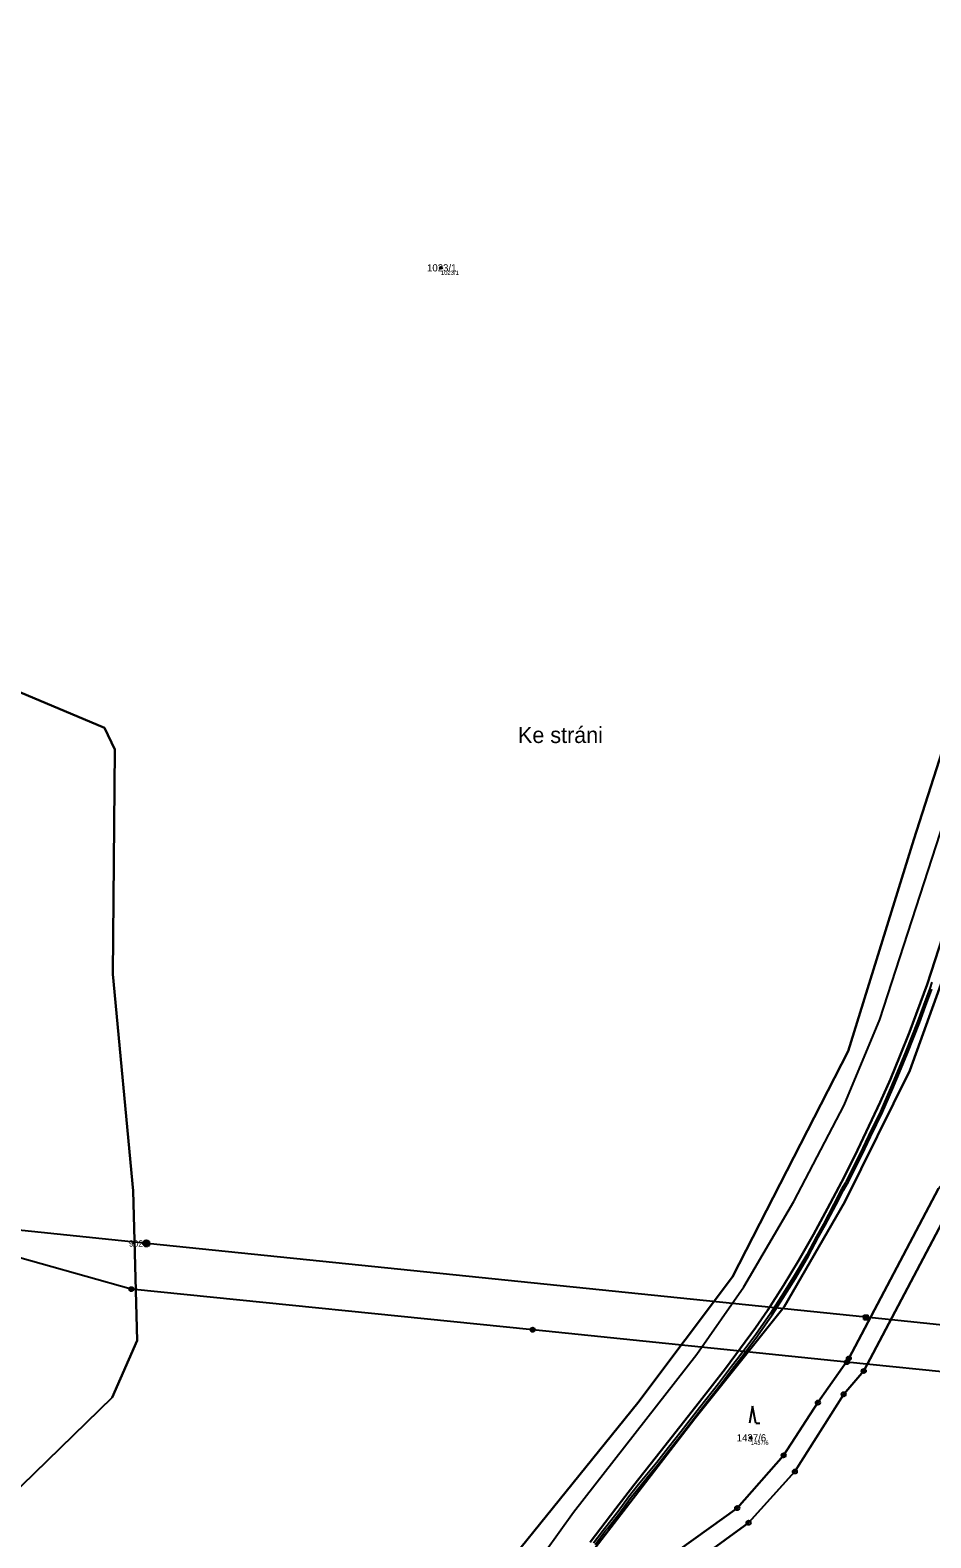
# Model space of a CAD drawing. Extents: x -761891 to -756141, y -1178507 to -1171885.
# Drawn here: x -758856.6 to -758643.8, y -1173728.2 to -1173372 of the extents above; entities that cross this region are included whole.
import ezdxf

# ---------------------------------------------------------------- set-up
doc = ezdxf.new("R2010")
doc.units = 0
for name, color, linetype in [('Definiční body', 7, 'Continuous'), ('Hranice parcel', 7, 'Continuous'), ('Parcelní čísla', 7, 'Continuous'), ('Polygon parcely', 7, 'Continuous'), ('Pop  PČ popisy', 7, 'Continuous'), ('Poz předměty', 7, 'Continuous'), ('Vnitřní kresba', 7, 'Continuous'), ('Věcná břemena k části', 7, 'Continuous'), ('Značky bodu BP', 7, 'Continuous'), ('Značky kultur', 7, 'Continuous')]:
    doc.layers.add(name, color=color, linetype=linetype)

msp = doc.modelspace()

# ---------------------------------------------------------------- linework, layer by layer
at = {"layer": 'Definiční body'}
for centre in [(-758759.53, -1173428.13), (-758686.34, -1173704.56)]:
    msp.add_circle(centre, 0.25, dxfattribs=at)
at = {"layer": 'Hranice parcel'}
for points in [[(-758823.49, -1173870.36), (-758820.33, -1173865.77), (-758793.24, -1173819.6), (-758774.98, -1173780.68), (-758770.57, -1173774.09), (-758746.86, -1173738.18), (-758712.98, -1173696.26), (-758690.61, -1173666.49), (-758663.28, -1173613.2), (-758647.79, -1173563.2), (-758635.02, -1173523.45), (-758615.11, -1173476.4), (-758589.59, -1173424.48), (-758572.86, -1173381.82), (-758570.5, -1173370.89)], [(-758873.18, -1173516.28), (-758865.11, -1173525.9), (-758839.06, -1173536.8), (-758836.62, -1173541.9), (-758837.09, -1173595.02), (-758832.28, -1173646.22), (-758831.28, -1173681.57), (-758837.2, -1173695), (-758873.97, -1173730.82), (-758917.29, -1173755.2), (-758925.65, -1173764.67), (-758938.22, -1173799.38), (-758936.62, -1173811.16), (-758932.94, -1173823.97), (-758931.89, -1173839.72)], [(-758634.73, -1173578.88), (-758648.74, -1173617.78), (-758664.07, -1173648.83), (-758678.43, -1173673.58), (-758699.52, -1173700.03), (-758733.96, -1173744.69), (-758742.83, -1173757.19)], [(-758724.28, -1173729.19), (-758718.25, -1173721.24), (-758713.94, -1173715.73), (-758707.74, -1173707.89), (-758698.46, -1173696.08), (-758692.32, -1173688.19), (-758688.72, -1173683.41), (-758685.2, -1173678.57), (-758682.37, -1173674.46), (-758678.57, -1173668.54), (-758675.01, -1173662.56), (-758671.53, -1173656.49), (-758668.17, -1173650.35), (-758664.9, -1173644.16), (-758661.74, -1173637.93), (-758655.77, -1173625.28), (-758653.35, -1173619.81), (-758651.07, -1173614.38), (-758648.82, -1173608.7), (-758644.65, -1173597.45), (-758640.91, -1173586.05)], [(-758750.77, -1173788.09), (-758734.01, -1173763.21), (-758716.9, -1173740.83), (-758689.53, -1173721.17), (-758678.56, -1173708.71), (-758670.46, -1173696.23), (-758663.16, -1173685.81), (-758641.98, -1173645.66), (-758626.01, -1173626.65), (-758600.48, -1173595.08)], [(-758743.61, -1173784.18), (-758729.42, -1173764.36), (-758712.74, -1173743.45), (-758686.85, -1173724.63), (-758675.91, -1173712.53), (-758664.37, -1173694.26), (-758659.63, -1173688.77), (-758638.23, -1173648.21), (-758620.15, -1173626.37)]]:
    msp.add_lwpolyline(points, dxfattribs=at)
at = {"layer": 'Polygon parcely'}
for points in [[(-758746.86, -1173738.18), (-758712.98, -1173696.26), (-758690.61, -1173666.49), (-758663.28, -1173613.2), (-758647.79, -1173563.2), (-758635.02, -1173523.45), (-758615.11, -1173476.4), (-758589.59, -1173424.48), (-758572.86, -1173381.82), (-758570.5, -1173370.89), (-758574.39, -1173369.98), (-758594.7, -1173365.24), (-758586.64, -1173309.06), (-758633.26, -1173291.29), (-758619.19, -1173227.92), (-758644.5, -1173204.69), (-758658.52, -1173215.8), (-758759.68, -1173182.89), (-758861.12, -1173149.89)], [(-758570.5, -1173370.89), (-758572.86, -1173381.82), (-758589.59, -1173424.48), (-758615.11, -1173476.4), (-758635.02, -1173523.45), (-758647.79, -1173563.2), (-758663.28, -1173613.2), (-758690.61, -1173666.49), (-758712.98, -1173696.26), (-758746.86, -1173738.18)], [(-758873.97, -1173730.82), (-758837.2, -1173695), (-758831.28, -1173681.57), (-758832.28, -1173646.22), (-758837.09, -1173595.02), (-758836.62, -1173541.9), (-758839.06, -1173536.8), (-758865.11, -1173525.9), (-758873.18, -1173516.28), (-758885.64, -1173525.18), (-758886.36, -1173552.06), (-758890.88, -1173559.75), (-758889.25, -1173572), (-758888.07, -1173596.89), (-758877.17, -1173617.98), (-758868.42, -1173646.67), (-758883.36, -1173671.96), (-758895.69, -1173684.19), (-758900.96, -1173708.35), (-758953.07, -1173758.54)], [(-758865.11, -1173525.9), (-758839.06, -1173536.8), (-758836.62, -1173541.9), (-758837.09, -1173595.02), (-758832.28, -1173646.22), (-758831.28, -1173681.57), (-758837.2, -1173695), (-758873.97, -1173730.82)], [(-758733.96, -1173744.69), (-758699.52, -1173700.03), (-758678.43, -1173673.58), (-758664.07, -1173648.83), (-758648.74, -1173617.78), (-758634.73, -1173578.88)], [(-758724.28, -1173729.19), (-758718.25, -1173721.24), (-758713.94, -1173715.73), (-758707.74, -1173707.89), (-758698.46, -1173696.08), (-758692.32, -1173688.19), (-758688.72, -1173683.41), (-758685.2, -1173678.57), (-758682.37, -1173674.46), (-758678.57, -1173668.54), (-758675.01, -1173662.56), (-758671.53, -1173656.49), (-758668.17, -1173650.35), (-758664.9, -1173644.16), (-758661.74, -1173637.93), (-758655.77, -1173625.28), (-758653.35, -1173619.81), (-758651.07, -1173614.38), (-758648.82, -1173608.7), (-758644.65, -1173597.45), (-758640.91, -1173586.05)], [(-758640.91, -1173586.05), (-758644.65, -1173597.45), (-758648.82, -1173608.7), (-758651.07, -1173614.38), (-758653.35, -1173619.81), (-758655.77, -1173625.28), (-758661.74, -1173637.93), (-758664.9, -1173644.16), (-758668.17, -1173650.35), (-758671.53, -1173656.49), (-758675.01, -1173662.56), (-758678.57, -1173668.54), (-758682.37, -1173674.46), (-758685.2, -1173678.57), (-758688.72, -1173683.41), (-758692.32, -1173688.19), (-758698.46, -1173696.08), (-758707.74, -1173707.89), (-758713.94, -1173715.73), (-758718.25, -1173721.24), (-758724.28, -1173729.19)], [(-758641.98, -1173645.66), (-758663.16, -1173685.81), (-758670.46, -1173696.23), (-758678.56, -1173708.71), (-758689.53, -1173721.17), (-758716.9, -1173740.83)], [(-758712.74, -1173743.45), (-758686.85, -1173724.63), (-758675.91, -1173712.53), (-758664.37, -1173694.26), (-758659.63, -1173688.77), (-758638.23, -1173648.21)]]:
    msp.add_lwpolyline(points, dxfattribs=at)
for points in [[(-758749.25, -1173766.74), (-758755.4, -1173776.38), (-758763.79, -1173795.38), (-758750.77, -1173788.09), (-758734.01, -1173763.21), (-758716.9, -1173740.83), (-758689.53, -1173721.17), (-758678.56, -1173708.71), (-758670.46, -1173696.23), (-758663.16, -1173685.81), (-758641.98, -1173645.66), (-758626.01, -1173626.65), (-758600.48, -1173595.08), (-758634.73, -1173578.88), (-758648.74, -1173617.78), (-758664.07, -1173648.83), (-758678.43, -1173673.58), (-758699.52, -1173700.03), (-758733.96, -1173744.69), (-758742.83, -1173757.19)], [(-758620.15, -1173626.37), (-758638.23, -1173648.21), (-758659.63, -1173688.77), (-758664.37, -1173694.26), (-758675.91, -1173712.53), (-758686.85, -1173724.63), (-758712.74, -1173743.45), (-758729.42, -1173764.36), (-758743.61, -1173784.18), (-758725.64, -1173776.98), (-758704.12, -1173772.2), (-758663.04, -1173760.4), (-758651.22, -1173758.02), (-758634.18, -1173758.06), (-758566.13, -1173642.21), (-758615.9, -1173625.61)]]:
    msp.add_lwpolyline(points, close=True, dxfattribs=at)
at = {"layer": 'Poz předměty'}
for p, q in [((-758828.92, -1173658.65), (-759113.02, -1173629.38)), ((-758832.7, -1173669.43), (-758919.95, -1173645.03)), ((-758829.42, -1173658.15), (-758828.42, -1173658.15)), ((-758829.42, -1173659.15), (-758829.42, -1173658.15)), ((-758829.42, -1173658.35), (-758828.42, -1173658.35)), ((-758829.42, -1173658.55), (-758828.42, -1173658.55)), ((-758829.42, -1173658.75), (-758828.42, -1173658.75)), ((-758829.42, -1173658.95), (-758828.42, -1173658.95)), ((-758829.42, -1173659.15), (-758828.42, -1173659.15)), ((-758829.22, -1173659.15), (-758829.22, -1173658.15)), ((-758829.02, -1173659.15), (-758829.02, -1173658.15)), ((-758659.13, -1173676.07), (-758828.92, -1173658.65)), ((-758828.82, -1173659.15), (-758828.82, -1173658.15)), ((-758828.62, -1173659.15), (-758828.62, -1173658.15)), ((-758828.42, -1173659.15), (-758828.42, -1173658.15)), ((-758737.86, -1173679.02), (-758832.7, -1173669.43)), ((-758659.63, -1173675.57), (-758658.63, -1173675.57)), ((-758659.63, -1173676.57), (-758659.63, -1173675.57)), ((-758659.63, -1173675.77), (-758658.63, -1173675.77)), ((-758659.43, -1173676.57), (-758659.43, -1173675.57)), ((-758659.23, -1173676.57), (-758659.23, -1173675.57)), ((-758659.03, -1173676.57), (-758659.03, -1173675.57)), ((-758658.83, -1173676.57), (-758658.83, -1173675.57)), ((-758658.63, -1173676.57), (-758658.63, -1173675.57)), ((-758663.61, -1173686.67), (-758737.86, -1173679.02)), ((-758659.63, -1173675.97), (-758658.63, -1173675.97)), ((-758659.63, -1173676.17), (-758658.63, -1173676.17)), ((-758659.63, -1173676.37), (-758658.63, -1173676.37)), ((-758659.63, -1173676.57), (-758658.63, -1173676.57)), ((-758442.86, -1173698.31), (-758659.13, -1173676.07)), ((-758565.2, -1173696.77), (-758663.61, -1173686.67))]:
    msp.add_line(p, q, dxfattribs=at)
for centre, radius in [((-758832.7, -1173669.43), 0.5), ((-758832.7, -1173669.43), 0.4), ((-758832.7, -1173669.43), 0.3), ((-758832.7, -1173669.43), 0.2), ((-758832.7, -1173669.43), 0.1), ((-758737.86, -1173679.02), 0.5), ((-758737.86, -1173679.02), 0.4), ((-758737.86, -1173679.02), 0.3), ((-758737.86, -1173679.02), 0.2), ((-758737.86, -1173679.02), 0.1), ((-758663.61, -1173686.67), 0.5), ((-758663.61, -1173686.67), 0.4), ((-758663.61, -1173686.67), 0.3), ((-758663.61, -1173686.67), 0.2), ((-758663.61, -1173686.67), 0.1)]:
    msp.add_circle(centre, radius, dxfattribs=at)
at = {"layer": 'Vnitřní kresba'}
for p, q in [((-758655.82, -1173605.74), (-758640.65, -1173558.85)), ((-758664.25, -1173625.93), (-758655.82, -1173605.74)), ((-758676.17, -1173648.73), (-758664.25, -1173625.93)), ((-758687.97, -1173668.87), (-758676.17, -1173648.73)), ((-758699.08, -1173684.79), (-758687.97, -1173668.87)), ((-758728.21, -1173722.15), (-758699.08, -1173684.79)), ((-758758.37, -1173763.89), (-758728.21, -1173722.15))]:
    msp.add_line(p, q, dxfattribs=at)
at = {"layer": 'Věcná břemena k části'}
for points in [[(-758643.51, -1173596.88), (-758643.99, -1173598.42), (-758645.54, -1173602.39), (-758646.91, -1173606.31), (-758648.27, -1173609.69), (-758649.77, -1173613.47), (-758651.65, -1173618.04), (-758653.32, -1173621.96), (-758655.67, -1173627.43), (-758658.52, -1173633.19), (-758660.56, -1173637.58), (-758662.42, -1173641.23), (-758663.79, -1173643.98), (-758663.98, -1173644.29), (-758664.88, -1173645.8), (-758666.67, -1173649.37), (-758669.18, -1173654.05), (-758670.83, -1173657.02), (-758673.1, -1173661.36), (-758676.21, -1173666.59), (-758679.16, -1173671.27), (-758681.67, -1173675.22), (-758685.11, -1173680.16), (-758688.17, -1173684.22), (-758689.72, -1173686.22), (-758690.86, -1173687.69), (-758693.93, -1173691.81), (-758698.47, -1173697.5), (-758702.77, -1173703.05), (-758705.75, -1173706.86), (-758708.5, -1173710.4), (-758710.91, -1173713.22), (-758712.85, -1173715.63), (-758715.22, -1173718.61), (-758717.69, -1173721.95), (-758720.61, -1173725.66), (-758721.21, -1173726.43), (-758723.52, -1173729.46)], [(-758645.08, -1173602.57), (-758643.51, -1173598.58)], [(-758723.12, -1173729.76), (-758720.81, -1173726.73), (-758720.21, -1173725.96), (-758717.29, -1173722.25), (-758714.82, -1173718.91), (-758712.46, -1173715.95), (-758710.53, -1173713.54), (-758708.12, -1173710.72), (-758705.35, -1173707.16), (-758702.37, -1173703.35), (-758698.07, -1173697.81), (-758693.53, -1173692.11), (-758690.46, -1173687.99), (-758689.32, -1173686.52), (-758687.77, -1173684.52), (-758684.71, -1173680.46), (-758681.25, -1173675.5), (-758678.74, -1173671.53), (-758675.79, -1173666.85), (-758672.66, -1173661.6), (-758670.39, -1173657.26), (-758668.74, -1173654.29), (-758666.23, -1173649.6), (-758664.44, -1173646.04), (-758663.55, -1173644.55), (-758663.35, -1173644.22), (-758661.98, -1173641.45), (-758660.11, -1173637.8), (-758658.07, -1173633.41), (-758655.21, -1173627.64), (-758652.86, -1173622.16), (-758651.19, -1173618.24), (-758649.31, -1173613.65), (-758647.81, -1173609.87), (-758646.45, -1173606.49), (-758645.08, -1173602.57)]]:
    msp.add_lwpolyline(points, dxfattribs=at)
at = {"layer": 'Značky bodu BP'}
for centre, radius in [((-758829.17, -1173658.63), 0.75), ((-758829.17, -1173658.63), 0.03), ((-758663.16, -1173685.81), 0.5), ((-758663.16, -1173685.81), 0.0303), ((-758659.63, -1173688.77), 0.5), ((-758659.63, -1173688.77), 0.0303), ((-758670.46, -1173696.23), 0.5), ((-758670.46, -1173696.23), 0.0303), ((-758664.37, -1173694.26), 0.5), ((-758664.37, -1173694.26), 0.0303), ((-758678.56, -1173708.71), 0.5), ((-758678.56, -1173708.71), 0.0303), ((-758675.91, -1173712.53), 0.5), ((-758675.91, -1173712.53), 0.0303), ((-758689.53, -1173721.17), 0.5), ((-758689.53, -1173721.17), 0.0303), ((-758686.85, -1173724.63), 0.5), ((-758686.85, -1173724.63), 0.0303)]:
    msp.add_circle(centre, radius, dxfattribs=at)
at = {"layer": 'Značky kultur'}
for p, q in [((-758685.91, -1173697.1), (-758686.66, -1173701.1)), ((-758685.16, -1173701.1), (-758685.91, -1173697.1)), ((-758685.16, -1173701.1), (-758684.16, -1173701.1))]:
    msp.add_line(p, q, dxfattribs=at)

# ---------------------------------------------------------------- texts
at = {"layer": 'Definiční body'}
for s, p in [('1023/1', (-758759.53, -1173429.79)), ('1437/6', (-758686.34, -1173706.22))]:
    msp.add_text(s, height=1, dxfattribs=at).set_placement(p)
at = {"layer": 'Parcelní čísla'}
for s, p in [('1023/1', (-758762.83, -1173428.98)), ('1437/6', (-758689.65, -1173705.41))]:
    msp.add_text(s, height=1.7, dxfattribs=at).set_placement(p)
at = {"layer": 'Pop  PČ popisy'}
msp.add_text('Ke stráni', height=3.8, dxfattribs=at).set_placement((-758741.32, -1173540.4))
at = {"layer": 'Značky bodu BP'}
msp.add_text('902', height=1.5, dxfattribs=at).set_placement((-758833.27, -1173659.38))

doc.saveas('drawing.dxf')
